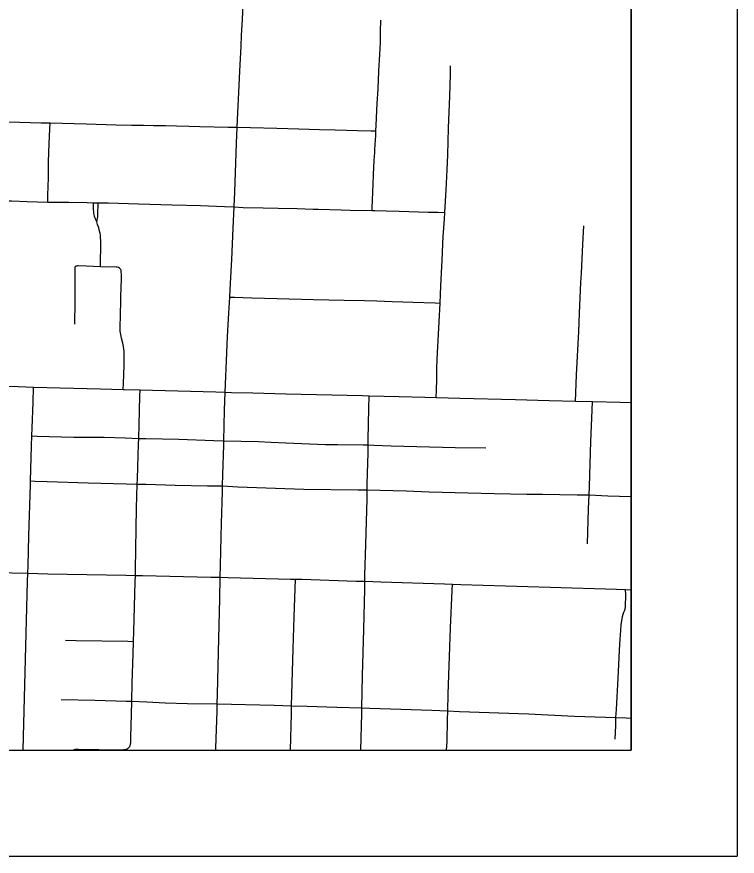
# Model space of a CAD drawing. Extents: x 0 to 34, y 0 to 22.
# Drawn here: x 8.32 to 9, y 14 to 14.792 of the extents above; entities that cross this region are included whole.
import ezdxf

# ---------------------------------------------------------------- set-up
doc = ezdxf.new("R2010")
doc.units = 0
for name, color, linetype in [('GM_X_City_Street', 7, 'Continuous'), ('GM_X_Corporation', 7, 'Continuous'), ('GM_X_County_Road', 7, 'Continuous'), ('GM_X_State_Route', 7, 'Continuous'), ('SH_Data', 7, 'Continuous')]:
    doc.layers.add(name, color=color, linetype=linetype)

msp = doc.modelspace()

# ---------------------------------------------------------------- linework, layer by layer
at = {"layer": 'GM_X_City_Street'}
for points in [[(8.65574, 14.60937), (8.65584, 14.61207), (8.65668, 14.63387), (8.65698, 14.64339), (8.65768, 14.65673), (8.6579, 14.66033), (8.65809, 14.66423), (8.65824, 14.66716), (8.65903, 14.68027), (8.65926, 14.68457), (8.65955, 14.68994), (8.66046, 14.71047), (8.66129, 14.72433), (8.66213, 14.74097), (8.66303, 14.75678), (8.66341, 14.7681), (8.66364, 14.77829), (8.66372, 14.78909)], [(8.7162, 14.4329), (8.71634, 14.43991), (8.71655, 14.45024), (8.71684, 14.46146), (8.71742, 14.47516), (8.71878, 14.50438), (8.71971, 14.52212), (8.72056, 14.53841), (8.72157, 14.56254), (8.72275, 14.58489), (8.72387, 14.60123), (8.72426, 14.60761), (8.72559, 14.6291), (8.72646, 14.64789), (8.72696, 14.66212), (8.72784, 14.68729), (8.72805, 14.69501), (8.72872, 14.70951), (8.72887, 14.7175), (8.72945, 14.73812), (8.72971, 14.74597)], [(8.31253, 14.69312), (8.34356, 14.69232), (8.35204, 14.69212), (8.38593, 14.69121), (8.4141, 14.69031), (8.42904, 14.69002), (8.44015, 14.68997), (8.44931, 14.68981), (8.4607, 14.68958), (8.47117, 14.6893), (8.48277, 14.6889), (8.49319, 14.68875), (8.51971, 14.68825), (8.52849, 14.68805), (8.54095, 14.68775), (8.56566, 14.68716), (8.58655, 14.68659), (8.60603, 14.68596), (8.62094, 14.68553), (8.63157, 14.68532), (8.64186, 14.68501), (8.65463, 14.68468), (8.65926, 14.68457)], [(8.34967, 14.61745), (8.34984, 14.62349), (8.35014, 14.63243), (8.35035, 14.63988), (8.35053, 14.65544), (8.35106, 14.67226), (8.35177, 14.68656), (8.35204, 14.69212)], [(8.39593, 14.59885), (8.39496, 14.60096), (8.39437, 14.60226), (8.39379, 14.60391), (8.3934, 14.60554), (8.39318, 14.60706), (8.393, 14.60852), (8.39284, 14.61055), (8.39279, 14.61398), (8.39274, 14.61684)], [(8.39593, 14.59885), (8.3963, 14.60029), (8.39661, 14.60143), (8.39689, 14.60363), (8.39706, 14.60818), (8.39712, 14.6137), (8.39715, 14.61676)], [(8.52546, 14.61276), (8.53403, 14.61239), (8.5529, 14.61186), (8.56716, 14.61157), (8.585, 14.61118), (8.59998, 14.61074), (8.60475, 14.61057), (8.62639, 14.61007), (8.63482, 14.60991), (8.65574, 14.60937), (8.65823, 14.60931), (8.66875, 14.60908), (8.68116, 14.60875), (8.70838, 14.60803), (8.71769, 14.60778), (8.72426, 14.60761)], [(8.3994, 14.55643), (8.39963, 14.58056), (8.39952, 14.58388), (8.3993, 14.58614), (8.39902, 14.58811), (8.39862, 14.59001), (8.39776, 14.59295), (8.39671, 14.59615), (8.39593, 14.59885)], [(8.84749, 14.42961), (8.84783, 14.43736), (8.84857, 14.45419), (8.85064, 14.49511), (8.85101, 14.50379), (8.85136, 14.51246), (8.85264, 14.54157), (8.85311, 14.55021), (8.85452, 14.57748), (8.85519, 14.59487)], [(8.42098, 14.44049), (8.42116, 14.44621), (8.4217, 14.46314), (8.42191, 14.46867), (8.42192, 14.47377), (8.42178, 14.47647), (8.42157, 14.47889), (8.42118, 14.48111), (8.4204, 14.4842), (8.41912, 14.48899), (8.41847, 14.49243), (8.41813, 14.49547), (8.41806, 14.49844), (8.41814, 14.50293), (8.41824, 14.50722), (8.41872, 14.52795), (8.41911, 14.54481), (8.41918, 14.54783), (8.41915, 14.54947), (8.41907, 14.55115), (8.41898, 14.55209), (8.41882, 14.55301), (8.41852, 14.5538), (8.41799, 14.55445), (8.41726, 14.55502), (8.41627, 14.55553), (8.41529, 14.55586), (8.41433, 14.55601), (8.3994, 14.55643), (8.38632, 14.55689), (8.37851, 14.55712), (8.37788, 14.55711), (8.37708, 14.55706), (8.37632, 14.55688), (8.37577, 14.55653), (8.37538, 14.55585), (8.37528, 14.55507), (8.37527, 14.55435), (8.37526, 14.55363), (8.37526, 14.55233), (8.37525, 14.5437), (8.37527, 14.54017), (8.37525, 14.53116), (8.37518, 14.52313), (8.37484, 14.50232)], [(8.5213, 14.52778), (8.52593, 14.52763), (8.54232, 14.52711), (8.56621, 14.52642), (8.60037, 14.52539), (8.6294, 14.52486), (8.64853, 14.5244), (8.66019, 14.52404), (8.67467, 14.52359), (8.68474, 14.52321), (8.69405, 14.52282), (8.715, 14.52225), (8.71971, 14.52212)], [(8.32637, 14.1), (8.3268, 14.11301), (8.32836, 14.1738), (8.33064, 14.25942), (8.33083, 14.26704), (8.33107, 14.27392), (8.33195, 14.30241), (8.33343, 14.35085), (8.33354, 14.35422), (8.33386, 14.36529), (8.33448, 14.38745), (8.33471, 14.3968), (8.33496, 14.40445), (8.33586, 14.42825), (8.33622, 14.44279)], [(8.42547, 14.1019), (8.4266, 14.10303), (8.42699, 14.10352), (8.42729, 14.10406), (8.42756, 14.10475), (8.42773, 14.10545), (8.42783, 14.10617), (8.4279, 14.1071), (8.42802, 14.11224), (8.42856, 14.13401), (8.42888, 14.14627), (8.42943, 14.16318), (8.43031, 14.19091), (8.43069, 14.20279), (8.43093, 14.21201), (8.43216, 14.25883), (8.43249, 14.26484), (8.43249, 14.27052), (8.43339, 14.32836), (8.43408, 14.35125), (8.43424, 14.3563), (8.43534, 14.38895), (8.43552, 14.39435), (8.43627, 14.42069), (8.43666, 14.43434), (8.43682, 14.44007)], [(8.50811, 14.1), (8.50817, 14.10223), (8.50937, 14.13698), (8.5096, 14.14389), (8.5099, 14.15292), (8.51121, 14.2056), (8.51213, 14.24277), (8.51231, 14.26322), (8.51268, 14.27474), (8.51371, 14.31428), (8.51448, 14.34389), (8.51463, 14.34946), (8.51492, 14.36038), (8.51568, 14.38808), (8.51568, 14.39196), (8.51651, 14.42096), (8.51705, 14.43793)], [(8.64488, 14.1), (8.64581, 14.13454), (8.64596, 14.13993), (8.64661, 14.17072), (8.64779, 14.21398), (8.64871, 14.25242), (8.64871, 14.25946), (8.64887, 14.26529), (8.64963, 14.29416), (8.65084, 14.3374), (8.651, 14.34577), (8.651, 14.35146), (8.65176, 14.38078), (8.65187, 14.38815), (8.65199, 14.39326), (8.65267, 14.4227), (8.65296, 14.43458)], [(8.85886, 14.29469), (8.85985, 14.32802), (8.86034, 14.34095), (8.86055, 14.34908), (8.86193, 14.39133), (8.86318, 14.42099), (8.86352, 14.42921)], [(8.33471, 14.3968), (8.33975, 14.39652), (8.3744, 14.39547), (8.40277, 14.39542), (8.42264, 14.3948), (8.43552, 14.39435), (8.44212, 14.39413), (8.47334, 14.3935), (8.5064, 14.39237), (8.51568, 14.39196)], [(8.51568, 14.39196), (8.54839, 14.39142), (8.56001, 14.39094), (8.57423, 14.39001), (8.6118, 14.38866), (8.62297, 14.38868), (8.64731, 14.38827), (8.65187, 14.38815)], [(8.65187, 14.38815), (8.65736, 14.3879), (8.6735, 14.38736), (8.73407, 14.38577), (8.7628, 14.38537)], [(8.33354, 14.35422), (8.33785, 14.35407), (8.34925, 14.35369), (8.38771, 14.35249), (8.42368, 14.35141), (8.43408, 14.35125), (8.44209, 14.35109), (8.47001, 14.35008), (8.50027, 14.34966), (8.51463, 14.34946), (8.52897, 14.34878), (8.56437, 14.34753), (8.59135, 14.34654), (8.64235, 14.34588), (8.651, 14.34577), (8.68775, 14.34486), (8.70937, 14.34395), (8.77087, 14.34222), (8.80164, 14.34176), (8.8164, 14.34156), (8.84897, 14.34098), (8.86034, 14.34095), (8.87784, 14.34027), (8.9, 14.3394)], [(8.57852, 14.1), (8.57945, 14.1346), (8.57964, 14.14201), (8.57997, 14.15269), (8.5812, 14.19574), (8.58206, 14.22605), (8.58329, 14.26153)], [(8.72594, 14.1), (8.72636, 14.10828), (8.72672, 14.12855), (8.72695, 14.13721), (8.72748, 14.15301), (8.72966, 14.21569), (8.73125, 14.25075), (8.73154, 14.25676)], [(8.88488, 14.11039), (8.88537, 14.12322), (8.88566, 14.13093), (8.88612, 14.13843), (8.88761, 14.16819), (8.88935, 14.2003), (8.89009, 14.21312), (8.89059, 14.21865), (8.89139, 14.22415), (8.89188, 14.22633), (8.89245, 14.22835), (8.89308, 14.23025), (8.8937, 14.23154), (8.89405, 14.23231), (8.89423, 14.23322), (8.89454, 14.23615), (8.89483, 14.24626), (8.89473, 14.25173)], [(8.36652, 14.20381), (8.37654, 14.20365), (8.42517, 14.20287), (8.43069, 14.20279)], [(8.36243, 14.14803), (8.39407, 14.14729), (8.42372, 14.14648), (8.42888, 14.14627), (8.44327, 14.14566), (8.46039, 14.14464), (8.48136, 14.14402), (8.5096, 14.14389)], [(8.5096, 14.14389), (8.56337, 14.1425), (8.57964, 14.14201), (8.59433, 14.14156), (8.62225, 14.1407), (8.64596, 14.13993), (8.65337, 14.13982), (8.71193, 14.13771), (8.72695, 14.13721), (8.73816, 14.13674), (8.80313, 14.13424), (8.84665, 14.13229), (8.88566, 14.13093), (8.8952, 14.1305), (8.9, 14.13038)], [(8.37235, 14.1), (8.37248, 14.10005), (8.37389, 14.10052), (8.37597, 14.10095), (8.37723, 14.1011), (8.37861, 14.10117), (8.39791, 14.10072), (8.41986, 14.10046), (8.42157, 14.1006), (8.4224, 14.10069), (8.42317, 14.10083), (8.42382, 14.10101), (8.42498, 14.10152), (8.42547, 14.1019)]]:
    msp.add_lwpolyline(points, dxfattribs=at)
at = {"layer": 'GM_X_Corporation'}
for points in [[(5.03982, 14.1), (8.9, 14.1), (8.9, 17.52768)], [(6.91166, 14.1), (8.9, 14.1), (8.9, 15.41599), (8.73544, 15.54804)]]:
    msp.add_lwpolyline(points, dxfattribs=at)
at = {"layer": 'GM_X_County_Road'}
msp.add_line((8.89473, 14.25173), (8.9, 14.25156), dxfattribs=at)
for points in [[(8.31064, 14.61863), (8.31543, 14.61846), (8.33033, 14.61781), (8.34967, 14.61745)], [(8.34967, 14.61745), (8.36943, 14.61735), (8.38678, 14.61695), (8.39274, 14.61684)], [(8.39274, 14.61684), (8.39715, 14.61676), (8.40662, 14.61656), (8.4352, 14.6157), (8.46706, 14.61495), (8.49375, 14.61404), (8.51652, 14.61333), (8.52546, 14.61276)], [(8.25486, 14.26914), (8.26418, 14.26882), (8.31574, 14.26752), (8.33083, 14.26704)], [(8.33083, 14.26704), (8.34986, 14.26643), (8.42328, 14.26519), (8.43249, 14.26484)], [(8.43249, 14.26484), (8.43896, 14.26496), (8.50355, 14.26332), (8.51231, 14.26322)], [(8.51231, 14.26322), (8.51983, 14.263), (8.57872, 14.26164), (8.58329, 14.26153)], [(8.58329, 14.26153), (8.58974, 14.26137), (8.64063, 14.25963), (8.64871, 14.25946)], [(8.64871, 14.25946), (8.66378, 14.25892), (8.72378, 14.25702), (8.73154, 14.25676)], [(8.73154, 14.25676), (8.73924, 14.25656), (8.82348, 14.25388), (8.88625, 14.25198), (8.89473, 14.25173)]]:
    msp.add_lwpolyline(points, dxfattribs=at)
at = {"layer": 'GM_X_State_Route'}
for points in [[(8.51705, 14.43793), (8.51866, 14.47525), (8.51935, 14.49057), (8.52037, 14.51262), (8.5213, 14.52778), (8.5221, 14.54074), (8.52324, 14.56308), (8.52447, 14.5929), (8.52546, 14.61276), (8.52618, 14.62696), (8.52785, 14.67256), (8.52849, 14.68805), (8.52905, 14.70151), (8.52988, 14.72127), (8.53083, 14.7411), (8.53208, 14.76457), (8.53258, 14.77448), (8.53333, 14.78998), (8.5343, 14.81043)], [(8.26009, 14.44493), (8.29876, 14.4438), (8.30647, 14.44359), (8.32187, 14.44318), (8.33622, 14.44279), (8.39944, 14.44106), (8.42098, 14.44049), (8.42197, 14.44047)], [(8.42197, 14.44047), (8.43682, 14.44007), (8.44835, 14.43977), (8.50829, 14.43818), (8.51705, 14.43793)], [(8.51705, 14.43793), (8.52306, 14.4378), (8.543, 14.4373), (8.57426, 14.43652), (8.64657, 14.43475), (8.65296, 14.43458), (8.681, 14.43382), (8.70545, 14.43315), (8.7162, 14.4329), (8.72749, 14.43263), (8.73839, 14.43236)], [(8.73839, 14.43236), (8.79089, 14.43102), (8.82253, 14.43023), (8.84749, 14.42961), (8.86352, 14.42921), (8.88966, 14.42857), (8.9, 14.42832)]]:
    msp.add_lwpolyline(points, dxfattribs=at)
at = {"layer": 'SH_Data'}
for p, q in [((9, 21), (9, 14)), ((8.9, 20.9), (8.9, 14.1)), ((2.1, 14.1), (8.9, 14.1)), ((2, 14), (9, 14))]:
    msp.add_line(p, q, dxfattribs=at)

doc.saveas('drawing.dxf')
